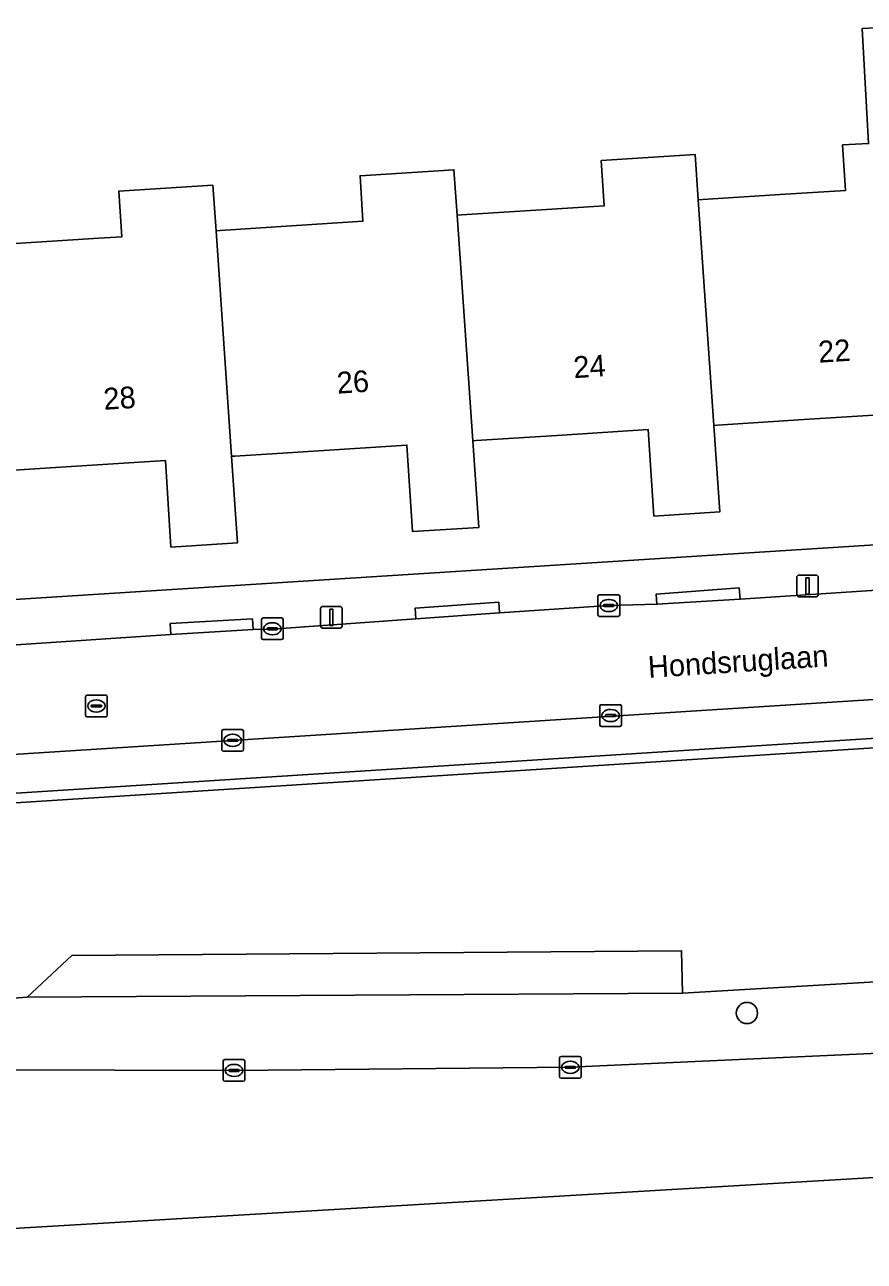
# Model space of a CAD drawing. Extents: x 159626 to 160723, y 388173 to 389416.
# Drawn here: x 160562.3 to 160600.9, y 388328.4 to 388385.4 of the extents above; entities that cross this region are included whole.
import ezdxf

# ---------------------------------------------------------------- set-up
doc = ezdxf.new("R2010")
doc.units = 0
for name, color, linetype in [('IMGEO_Boom', 7, 'Continuous'), ('IMGEO_Erf', 7, 'Continuous'), ('IMGEO_Groenvoorziening', 7, 'Continuous'), ('IMGEO_Kolk', 7, 'Continuous'), ('IMGEO_Lichtmast', 7, 'Continuous'), ('IMGEO_Openbare_ruimte_label', 7, 'Continuous'), ('IMGEO_Pand', 7, 'Continuous'), ('IMGEO_Pand_nummerreeks', 7, 'Continuous'), ('IMGEO_Parkeervlak_open', 7, 'Continuous'), ('IMGEO_Rijbaan_lokaal_open', 7, 'Continuous'), ('IMGEO_Rijbaan_regionaal_gesloten', 7, 'Continuous'), ('IMGEO_Rioolput', 7, 'Continuous'), ('IMGEO_Voetpad_open', 7, 'Continuous')]:
    doc.layers.add(name, color=color, linetype=linetype)

msp = doc.modelspace()

# ---------------------------------------------------------------- linework, layer by layer
at = {"layer": 'IMGEO_Boom'}
msp.add_circle((160595.54, 388339.886), 0.489, dxfattribs=at)
at = {"layer": 'IMGEO_Erf'}
for points in [[(160560.151, 388375.25), (160565.677, 388375.605), (160566.732, 388375.673), (160566.598, 388377.766), (160570.933, 388378.044), (160571.076, 388375.95), (160571.268, 388375.962), (160574.558, 388376.173), (160577.849, 388376.384), (160577.715, 388378.478), (160582.041, 388378.755), (160582.187, 388376.661), (160582.384, 388376.674), (160588.011, 388377.035), (160588.966, 388377.096), (160588.831, 388379.189), (160593.15, 388379.466), (160593.295, 388377.372), (160593.501, 388377.385), (160597.312, 388377.629), (160600.082, 388377.807), (160599.948, 388379.9), (160601.144, 388379.965), (160600.856, 388385.271), (160604.009, 388385.443)], [(160602.124, 388367.496), (160598.157, 388367.242), (160594.19, 388366.987), (160594.015, 388366.976), (160594.291, 388362.985), (160591.252, 388362.791), (160590.997, 388366.783), (160587.03, 388366.528), (160583.063, 388366.274), (160582.913, 388366.264), (160583.192, 388362.274), (160580.125, 388362.077), (160579.87, 388366.069), (160573.896, 388365.686), (160571.946, 388365.561), (160571.788, 388365.551), (160572.061, 388361.56), (160568.998, 388361.364), (160568.743, 388365.356), (160563.924, 388365.047), (160560.809, 388364.847)], [(160527.106, 388356.749), (160533.761, 388357.171), (160630.927, 388363.34)]]:
    msp.add_lwpolyline(points, dxfattribs=at)
at = {"layer": 'IMGEO_Groenvoorziening'}
for points in [[(160683.432, 388359.527), (160682.448, 388359.497), (160681.466, 388359.481), (160681.33, 388359.459), (160681.203, 388359.438), (160679.578, 388357.114), (160539.765, 388348.165)], [(160535.643, 388336.797), (160555.393, 388337.291), (160571.906, 388337.242), (160587.404, 388337.384), (160602.96, 388338.103), (160633.959, 388339.983), (160650.929, 388341.506), (160664.339, 388343.297), (160679.735, 388345.243), (160695.182, 388346.963), (160715.275, 388348.763), (160715.285, 388349.31), (160715.234, 388349.978), (160715.102, 388351.742), (160712.472, 388351.607), (160708.613, 388351.323), (160702.167, 388350.903), (160669.741, 388347.509), (160639.389, 388343.548), (160592.566, 388340.797), (160562.372, 388340.614), (160535.067, 388338.508), (160535.156, 388337.218)], [(160539.138, 388348.388), (160537.738, 388349.85), (160534.303, 388349.574), (160535.067, 388338.508), (160562.372, 388340.614), (160564.438, 388342.533), (160592.527, 388342.756), (160592.566, 388340.797), (160639.389, 388343.548), (160639.248, 388345.522), (160668.107, 388348.959), (160668.202, 388347.733), (160669.741, 388347.509), (160702.167, 388350.903)]]:
    msp.add_lwpolyline(points, dxfattribs=at)
msp.add_lwpolyline([(160592.566, 388340.797), (160592.527, 388342.756), (160564.438, 388342.533), (160562.372, 388340.614)], close=True, dxfattribs=at)
at = {"layer": 'IMGEO_Kolk'}
for p, q in [((160588.676, 388358.244), (160588.676, 388359.096)), ((160588.751, 388359.17), (160589.603, 388359.17)), ((160589.677, 388359.096), (160589.677, 388358.244)), ((160588.935, 388358.664), (160588.935, 388358.676)), ((160589.373, 388358.627), (160588.975, 388358.627)), ((160588.978, 388358.713), (160589.376, 388358.713)), ((160589.164, 388358.95), (160589.189, 388358.95)), ((160589.419, 388358.676), (160589.419, 388358.664)), ((160573.173, 388357.174), (160573.173, 388358.026)), ((160573.248, 388358.1), (160574.1, 388358.1)), ((160573.661, 388357.88), (160573.686, 388357.88)), ((160574.174, 388358.026), (160574.174, 388357.174)), ((160589.603, 388358.17), (160588.751, 388358.17)), ((160589.187, 388358.39), (160589.162, 388358.39)), ((160573.432, 388357.594), (160573.432, 388357.606)), ((160573.87, 388357.557), (160573.472, 388357.557)), ((160573.475, 388357.643), (160573.873, 388357.643)), ((160573.684, 388357.32), (160573.659, 388357.32)), ((160573.916, 388357.606), (160573.916, 388357.594)), ((160574.1, 388357.1), (160573.248, 388357.1)), ((160588.762, 388353.175), (160588.762, 388354.027)), ((160588.837, 388354.101), (160589.689, 388354.101)), ((160589.25, 388353.881), (160589.275, 388353.881)), ((160589.763, 388354.027), (160589.763, 388353.175)), ((160589.021, 388353.595), (160589.021, 388353.607)), ((160589.459, 388353.558), (160589.061, 388353.558)), ((160589.064, 388353.644), (160589.462, 388353.644)), ((160589.273, 388353.321), (160589.248, 388353.321)), ((160589.505, 388353.607), (160589.505, 388353.595)), ((160571.343, 388352.029), (160571.343, 388352.881)), ((160571.418, 388352.955), (160572.27, 388352.955)), ((160571.831, 388352.735), (160571.856, 388352.735)), ((160572.344, 388352.881), (160572.344, 388352.029)), ((160589.689, 388353.101), (160588.837, 388353.101)), ((160571.602, 388352.449), (160571.602, 388352.461)), ((160572.04, 388352.412), (160571.642, 388352.412)), ((160571.645, 388352.498), (160572.043, 388352.498)), ((160571.854, 388352.175), (160571.829, 388352.175)), ((160572.086, 388352.461), (160572.086, 388352.449)), ((160572.27, 388351.955), (160571.418, 388351.955)), ((160586.978, 388337.884), (160587.83, 388337.884)), ((160571.405, 388336.816), (160571.405, 388337.668)), ((160571.48, 388337.742), (160572.332, 388337.742)), ((160571.893, 388337.522), (160571.918, 388337.522)), ((160572.406, 388337.668), (160572.406, 388336.816)), ((160586.903, 388336.958), (160586.903, 388337.81)), ((160587.162, 388337.378), (160587.162, 388337.39)), ((160587.6, 388337.341), (160587.202, 388337.341)), ((160587.205, 388337.427), (160587.603, 388337.427)), ((160587.391, 388337.664), (160587.416, 388337.664)), ((160587.646, 388337.39), (160587.646, 388337.378)), ((160587.904, 388337.81), (160587.904, 388336.958)), ((160572.332, 388336.742), (160571.48, 388336.742)), ((160571.664, 388337.236), (160571.664, 388337.248)), ((160572.102, 388337.199), (160571.704, 388337.199)), ((160571.707, 388337.285), (160572.105, 388337.285)), ((160571.916, 388336.962), (160571.891, 388336.962)), ((160572.148, 388337.248), (160572.148, 388337.236)), ((160587.83, 388336.884), (160586.978, 388336.884)), ((160587.414, 388337.104), (160587.389, 388337.104))]:
    msp.add_line(p, q, dxfattribs=at)
for points in [[(160588.676, 388358.244), (160588.676, 388359.096)], [(160588.751, 388359.17), (160589.603, 388359.17)], [(160589.677, 388359.096), (160589.677, 388358.244)], [(160573.173, 388357.174), (160573.173, 388358.026)], [(160573.248, 388358.1), (160574.1, 388358.1)], [(160574.174, 388358.026), (160574.174, 388357.174)], [(160589.603, 388358.17), (160588.751, 388358.17)], [(160574.1, 388357.1), (160573.248, 388357.1)], [(160588.762, 388353.175), (160588.762, 388354.027)], [(160588.837, 388354.101), (160589.689, 388354.101)], [(160589.763, 388354.027), (160589.763, 388353.175)], [(160571.343, 388352.029), (160571.343, 388352.881)], [(160571.418, 388352.955), (160572.27, 388352.955)], [(160572.344, 388352.881), (160572.344, 388352.029)], [(160589.689, 388353.101), (160588.837, 388353.101)], [(160572.27, 388351.955), (160571.418, 388351.955)], [(160586.978, 388337.884), (160587.83, 388337.884)], [(160571.405, 388336.816), (160571.405, 388337.668)], [(160571.48, 388337.742), (160572.332, 388337.742)], [(160572.406, 388337.668), (160572.406, 388336.816)], [(160586.903, 388336.958), (160586.903, 388337.81)], [(160587.904, 388337.81), (160587.904, 388336.958)], [(160572.332, 388336.742), (160571.48, 388336.742)], [(160587.83, 388336.884), (160586.978, 388336.884)]]:
    msp.add_lwpolyline(points, dxfattribs=at)
for centre, radius, start, end in [((160588.753, 388359.094), 0.0765, 91.552, 178.448), ((160588.753, 388359.094), 0.0765, 91.552, 178.448), ((160589.601, 388359.094), 0.0765, 1.552, 88.448), ((160589.601, 388359.094), 0.0765, 1.552, 88.448), ((160588.975, 388358.673), 0.0403, 85.8775, 175.7526), ((160588.972, 388358.663), 0.0366, 178.938, 274.7102), ((160589.376, 388358.67), 0.043, 264.8664, 352.4533), ((160589.38, 388358.675), 0.0386, 1.7309, 96.639), ((160573.25, 388358.024), 0.0765, 91.552, 178.448), ((160573.25, 388358.024), 0.0765, 91.552, 178.448), ((160574.098, 388358.024), 0.0765, 1.552, 88.448), ((160574.098, 388358.024), 0.0765, 1.552, 88.448), ((160588.753, 388358.246), 0.0765, 181.552, 268.448), ((160588.753, 388358.246), 0.0765, 181.552, 268.448), ((160589.601, 388358.246), 0.0765, 271.552, 358.448), ((160589.601, 388358.246), 0.0765, 271.552, 358.448), ((160573.472, 388357.603), 0.0403, 85.8775, 175.7526), ((160573.469, 388357.593), 0.0366, 178.938, 274.7102), ((160573.873, 388357.6), 0.043, 264.8664, 352.4533), ((160573.877, 388357.605), 0.0386, 1.7309, 96.639), ((160573.25, 388357.176), 0.0765, 181.552, 268.448), ((160573.25, 388357.176), 0.0765, 181.552, 268.448), ((160574.098, 388357.176), 0.0765, 271.552, 358.448), ((160574.098, 388357.176), 0.0765, 271.552, 358.448), ((160588.839, 388354.025), 0.0765, 91.552, 178.448), ((160588.839, 388354.025), 0.0765, 91.552, 178.448), ((160589.687, 388354.025), 0.0765, 1.552, 88.448), ((160589.687, 388354.025), 0.0765, 1.552, 88.448), ((160589.061, 388353.604), 0.0403, 85.8775, 175.7526), ((160589.058, 388353.594), 0.0366, 178.938, 274.7102), ((160589.462, 388353.601), 0.043, 264.8664, 352.4533), ((160589.466, 388353.606), 0.0386, 1.7309, 96.639), ((160571.42, 388352.879), 0.0765, 91.552, 178.448), ((160571.42, 388352.879), 0.0765, 91.552, 178.448), ((160572.268, 388352.879), 0.0765, 1.552, 88.448), ((160572.268, 388352.879), 0.0765, 1.552, 88.448), ((160588.839, 388353.177), 0.0765, 181.552, 268.448), ((160588.839, 388353.177), 0.0765, 181.552, 268.448), ((160589.687, 388353.177), 0.0765, 271.552, 358.448), ((160589.687, 388353.177), 0.0765, 271.552, 358.448), ((160571.642, 388352.458), 0.0403, 85.8775, 175.7526), ((160571.639, 388352.448), 0.0366, 178.938, 274.7102), ((160572.043, 388352.455), 0.043, 264.8664, 352.4533), ((160572.047, 388352.46), 0.0386, 1.7309, 96.639), ((160571.42, 388352.031), 0.0765, 181.552, 268.448), ((160571.42, 388352.031), 0.0765, 181.552, 268.448), ((160572.268, 388352.031), 0.0765, 271.552, 358.448), ((160572.268, 388352.031), 0.0765, 271.552, 358.448), ((160586.98, 388337.808), 0.0765, 91.552, 178.448), ((160586.98, 388337.808), 0.0765, 91.552, 178.448), ((160587.828, 388337.808), 0.0765, 1.552, 88.448), ((160587.828, 388337.808), 0.0765, 1.552, 88.448), ((160571.482, 388337.666), 0.0765, 91.552, 178.448), ((160571.482, 388337.666), 0.0765, 91.552, 178.448), ((160572.33, 388337.666), 0.0765, 1.552, 88.448), ((160572.33, 388337.666), 0.0765, 1.552, 88.448), ((160587.202, 388337.387), 0.0403, 85.8775, 175.7526), ((160587.199, 388337.377), 0.0366, 178.938, 274.7102), ((160587.603, 388337.384), 0.043, 264.8664, 352.4533), ((160587.607, 388337.389), 0.0386, 1.7309, 96.639), ((160571.482, 388336.818), 0.0765, 181.552, 268.448), ((160571.482, 388336.818), 0.0765, 181.552, 268.448), ((160571.704, 388337.245), 0.0403, 85.8775, 175.7526), ((160571.701, 388337.235), 0.0366, 178.938, 274.7102), ((160572.105, 388337.242), 0.043, 264.8664, 352.4533), ((160572.109, 388337.247), 0.0386, 1.7309, 96.639), ((160572.33, 388336.818), 0.0765, 271.552, 358.448), ((160572.33, 388336.818), 0.0765, 271.552, 358.448), ((160586.98, 388336.96), 0.0765, 181.552, 268.448), ((160586.98, 388336.96), 0.0765, 181.552, 268.448), ((160587.828, 388336.96), 0.0765, 271.552, 358.448), ((160587.828, 388336.96), 0.0765, 271.552, 358.448)]:
    msp.add_arc(centre, radius, start, end, dxfattribs=at)
for centre, major_axis, ratio, start_param, end_param in [((160589.163, 388358.67), (-0.387, 0.002), 0.722429, 4.712389, 7.853982), ((160589.188, 388358.67), (-0.39, 0.002), 0.717154, 1.570796, 4.712389), ((160573.66, 388357.6), (-0.387, 0.002), 0.722429, 4.712389, 7.853982), ((160573.685, 388357.6), (-0.39, 0.002), 0.717154, 1.570796, 4.712389), ((160589.249, 388353.601), (-0.387, 0.002), 0.722429, 4.712389, 7.853982), ((160589.274, 388353.601), (-0.39, 0.002), 0.717154, 1.570796, 4.712389), ((160571.83, 388352.455), (-0.387, 0.002), 0.722429, 4.712389, 7.853982), ((160571.855, 388352.455), (-0.39, 0.002), 0.717154, 1.570796, 4.712389), ((160571.892, 388337.242), (-0.387, 0.002), 0.722429, 4.712389, 7.853982), ((160571.917, 388337.242), (-0.39, 0.002), 0.717154, 1.570796, 4.712389), ((160587.39, 388337.384), (-0.387, 0.002), 0.722429, 4.712389, 7.853982), ((160587.415, 388337.384), (-0.39, 0.002), 0.717154, 1.570796, 4.712389)]:
    msp.add_ellipse(centre, major_axis=major_axis, ratio=ratio, start_param=start_param, end_param=end_param, dxfattribs=at)
at = {"layer": 'IMGEO_Lichtmast'}
for p, q in [((160597.838, 388359.172), (160597.838, 388359.972)), ((160597.838, 388359.972), (160597.838, 388359.172)), ((160597.938, 388360.072), (160598.728, 388360.072)), ((160598.728, 388360.072), (160597.938, 388360.072)), ((160598.828, 388359.972), (160598.828, 388359.172)), ((160598.828, 388359.172), (160598.828, 388359.972)), ((160598.728, 388359.072), (160597.938, 388359.072)), ((160597.938, 388359.072), (160598.728, 388359.072)), ((160575.894, 388357.728), (160575.894, 388358.528)), ((160575.894, 388358.528), (160575.894, 388357.728)), ((160575.994, 388358.628), (160576.784, 388358.628)), ((160576.784, 388358.628), (160575.994, 388358.628)), ((160576.884, 388358.528), (160576.884, 388357.728)), ((160576.884, 388357.728), (160576.884, 388358.528)), ((160576.784, 388357.628), (160575.994, 388357.628)), ((160575.994, 388357.628), (160576.784, 388357.628))]:
    msp.add_line(p, q, dxfattribs=at)
for points in [[(160598.258, 388359.947), (160598.408, 388359.947), (160598.408, 388359.197), (160598.258, 388359.197), (160598.258, 388359.947)], [(160576.314, 388358.503), (160576.464, 388358.503), (160576.464, 388357.753), (160576.314, 388357.753), (160576.314, 388358.503)]]:
    msp.add_lwpolyline(points, dxfattribs=at)
for centre, start, end in [((160597.938, 388359.972), 90, 180), ((160597.938, 388359.972), 90, 180), ((160598.728, 388359.972), 0, 90), ((160598.728, 388359.972), 360, 90), ((160597.938, 388359.172), 180, 270), ((160597.938, 388359.172), 180, 270), ((160598.728, 388359.172), 270, 0), ((160598.728, 388359.172), 270, 0), ((160575.994, 388358.528), 90, 180), ((160575.994, 388358.528), 90, 180), ((160576.784, 388358.528), 0, 90), ((160576.784, 388358.528), 360, 90), ((160575.994, 388357.728), 180, 270), ((160575.994, 388357.728), 180, 270), ((160576.784, 388357.728), 270, 0), ((160576.784, 388357.728), 270, 0)]:
    msp.add_arc(centre, 0.1, start, end, dxfattribs=at)
at = {"layer": 'IMGEO_Pand'}
for points in [[(160604.351, 388380.139), (160604.009, 388385.443), (160600.856, 388385.271), (160601.144, 388379.965), (160599.948, 388379.9), (160600.082, 388377.807), (160597.312, 388377.629), (160593.501, 388377.385), (160593.295, 388377.372), (160594.015, 388366.976), (160594.19, 388366.987), (160598.157, 388367.242), (160602.124, 388367.496), (160602.379, 388363.504), (160605.411, 388363.681), (160605.024, 388369.686)], [(160593.295, 388377.372), (160593.15, 388379.466), (160588.831, 388379.189), (160588.966, 388377.096), (160588.011, 388377.035), (160582.384, 388376.674), (160582.187, 388376.661), (160582.913, 388366.264), (160583.063, 388366.274), (160587.03, 388366.528), (160590.997, 388366.783), (160591.252, 388362.791), (160594.291, 388362.985), (160594.015, 388366.976)], [(160582.187, 388376.661), (160582.041, 388378.755), (160577.715, 388378.478), (160577.849, 388376.384), (160574.558, 388376.173), (160571.268, 388375.962), (160571.076, 388375.95), (160571.788, 388365.551), (160571.946, 388365.561), (160573.896, 388365.686), (160579.87, 388366.069), (160580.125, 388362.077), (160583.192, 388362.274), (160582.913, 388366.264)], [(160571.076, 388375.95), (160570.933, 388378.044), (160566.598, 388377.766), (160566.732, 388375.673), (160565.677, 388375.605), (160560.151, 388375.25), (160559.966, 388375.238), (160560.664, 388364.838), (160560.809, 388364.847), (160563.924, 388365.047), (160568.743, 388365.356), (160568.998, 388361.364), (160572.061, 388361.56), (160571.788, 388365.551)]]:
    msp.add_lwpolyline(points, close=True, dxfattribs=at)
at = {"layer": 'IMGEO_Parkeervlak_open'}
for points in [[(160681.203, 388359.438), (160537.182, 388350.244)], [(160539.996, 388348.618), (160678.87, 388357.502)]]:
    msp.add_lwpolyline(points, dxfattribs=at)
at = {"layer": 'IMGEO_Rijbaan_lokaal_open'}
for points in [[(160631.067, 388361.328), (160628.406, 388361.093), (160624.577, 388360.831), (160617.652, 388360.402), (160613.821, 388360.171), (160609.62, 388359.952), (160606.276, 388359.695), (160602.448, 388359.442), (160595.227, 388358.969), (160591.396, 388358.729), (160589.173, 388358.669), (160584.14, 388358.327), (160580.29, 388358.058), (160573.668, 388357.585), (160572.786, 388357.564), (160568.994, 388357.337), (160561.64, 388356.842)], [(160537.182, 388350.244), (160681.203, 388359.438)]]:
    msp.add_lwpolyline(points, dxfattribs=at)
at = {"layer": 'IMGEO_Rijbaan_regionaal_gesloten'}
for points in [[(160678.758, 388341.56), (160687.933, 388342.625), (160715.591, 388345.228), (160715.275, 388348.763), (160695.182, 388346.963), (160679.735, 388345.243), (160664.339, 388343.297), (160650.929, 388341.506), (160633.959, 388339.983), (160602.96, 388338.103), (160587.404, 388337.384), (160571.906, 388337.242), (160555.393, 388337.291), (160535.643, 388336.797), (160535.91, 388333.266), (160549.648, 388333.677), (160560.088, 388333.797)], [(160536.303, 388328.444), (160716.577, 388339.129), (160716.393, 388342.005), (160678.903, 388339.559)]]:
    msp.add_lwpolyline(points, dxfattribs=at)
at = {"layer": 'IMGEO_Rioolput'}
for p, q in [((160565.065, 388353.615), (160565.065, 388354.467)), ((160565.14, 388354.541), (160565.992, 388354.541)), ((160566.066, 388354.467), (160566.066, 388353.615)), ((160565.324, 388354.035), (160565.324, 388354.047)), ((160565.762, 388353.998), (160565.364, 388353.998)), ((160565.367, 388354.084), (160565.765, 388354.084)), ((160565.553, 388354.321), (160565.578, 388354.321)), ((160565.808, 388354.047), (160565.808, 388354.035)), ((160565.992, 388353.541), (160565.14, 388353.541)), ((160565.576, 388353.761), (160565.551, 388353.761))]:
    msp.add_line(p, q, dxfattribs=at)
for points in [[(160565.065, 388353.615), (160565.065, 388354.467)], [(160565.14, 388354.541), (160565.992, 388354.541)], [(160566.066, 388354.467), (160566.066, 388353.615)], [(160565.992, 388353.541), (160565.14, 388353.541)]]:
    msp.add_lwpolyline(points, dxfattribs=at)
for centre, radius, start, end in [((160565.142, 388354.465), 0.0765, 91.552, 178.448), ((160565.142, 388354.465), 0.0765, 91.552, 178.448), ((160565.99, 388354.465), 0.0765, 1.552, 88.448), ((160565.99, 388354.465), 0.0765, 1.552, 88.448), ((160565.364, 388354.044), 0.0403, 85.8775, 175.7526), ((160565.361, 388354.034), 0.0366, 178.938, 274.7102), ((160565.765, 388354.041), 0.043, 264.8664, 352.4533), ((160565.769, 388354.046), 0.0386, 1.7309, 96.639), ((160565.142, 388353.617), 0.0765, 181.552, 268.448), ((160565.142, 388353.617), 0.0765, 181.552, 268.448), ((160565.99, 388353.617), 0.0765, 271.552, 358.448), ((160565.99, 388353.617), 0.0765, 271.552, 358.448)]:
    msp.add_arc(centre, radius, start, end, dxfattribs=at)
for centre, major_axis, ratio, start_param, end_param in [((160565.552, 388354.041), (-0.387, 0.002), 0.722429, 4.712389, 7.853982), ((160565.577, 388354.041), (-0.39, 0.002), 0.717154, 1.570796, 4.712389)]:
    msp.add_ellipse(centre, major_axis=major_axis, ratio=ratio, start_param=start_param, end_param=end_param, dxfattribs=at)
at = {"layer": 'IMGEO_Voetpad_open'}
for points in [[(160630.927, 388363.34), (160533.761, 388357.171)], [(160561.64, 388356.842), (160568.994, 388357.337), (160568.965, 388357.836), (160572.757, 388358.063), (160572.786, 388357.564), (160573.668, 388357.585), (160580.29, 388358.058), (160580.256, 388358.556), (160584.106, 388358.825), (160584.14, 388358.327), (160589.173, 388358.669), (160591.396, 388358.729), (160591.362, 388359.201), (160595.19, 388359.48), (160595.227, 388358.969), (160602.448, 388359.442)], [(160678.87, 388357.502), (160539.996, 388348.618)], [(160539.765, 388348.165), (160679.578, 388357.114)]]:
    msp.add_lwpolyline(points, dxfattribs=at)
for points in [[(160595.227, 388358.969), (160595.19, 388359.48), (160591.362, 388359.201), (160591.396, 388358.729)], [(160580.29, 388358.058), (160584.14, 388358.327), (160584.106, 388358.825), (160580.256, 388358.556)], [(160572.786, 388357.564), (160572.757, 388358.063), (160568.965, 388357.836), (160568.994, 388357.337)]]:
    msp.add_lwpolyline(points, close=True, dxfattribs=at)

# ---------------------------------------------------------------- texts
at = {"layer": 'IMGEO_Openbare_ruimte_label'}
msp.add_text('Hondsruglaan', height=1, rotation=3.6693, dxfattribs=at).set_placement((160591.01, 388355.334))
at = {"layer": 'IMGEO_Pand_nummerreeks'}
for s, rotation, p in [('22', 3.6727, (160598.856, 388369.861)), ('24', 3.6727, (160587.576, 388369.148)), ('26', 3.6669, (160576.673, 388368.434)), ('28', 3.6727, (160565.919, 388367.69))]:
    msp.add_text(s, height=1, rotation=rotation, dxfattribs=at).set_placement(p)

doc.saveas('drawing.dxf')
